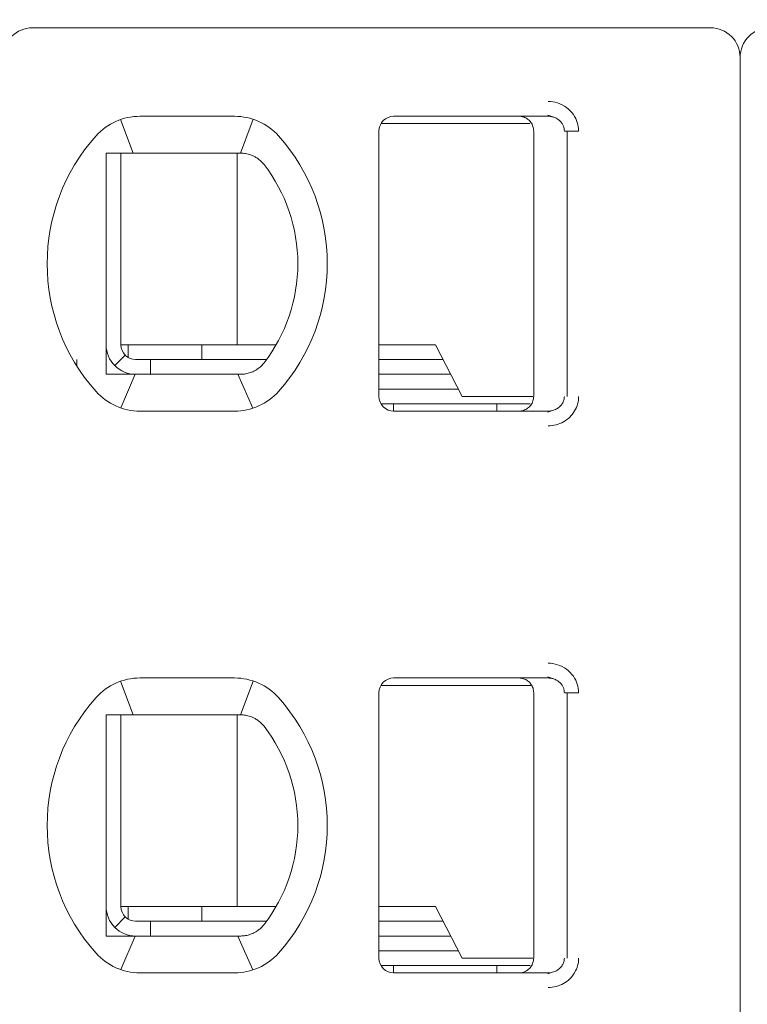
# Model space of a CAD drawing. Header units: millimetres. Extents: x -1114 to 1396, y -630 to 631.
# Tile 525 of 656: x 812.61 to 817.54, y -479.63 to -472.95. Entities that reach past the tile are written whole.
import ezdxf

# ---------------------------------------------------------------- set-up
doc = ezdxf.new("R2010")
doc.units = ezdxf.units.MM
doc.header["$MEASUREMENT"] = 0

msp = doc.modelspace()

# ---------------------------------------------------------------- linework, layer by layer
at = {"lineweight": 18}
for points, knots in [([(1038.9843, -629.7647), (1038.9843, -629.7647), (-1111.4882, -629.7647), (-1111.4882, -629.7647), (-1111.4882, -629.7647), (-1111.4882, -629.7647), (-1111.4882, 630.7883), (-1111.4882, 630.7883), (-1111.4882, 630.7883), (-1111.4882, 630.7883), (1038.9843, 630.7883), (1038.9843, 630.7883)], [0, 0, 0, 0, 0.333333, 0.333333, 0.333333, 0.333333, 0.666667, 0.666667, 0.666667, 0.666667, 1, 1, 1, 1]), ([(812.6928, -473.009), (812.6398, -473.009), (812.5889, -473.03), (812.5514, -473.0675), (812.5514, -473.0675), (812.5139, -473.105), (812.4928, -473.1559), (812.4928, -473.209)], [0, 0, 0, 0, 0.5, 0.5, 0.5, 0.5, 1, 1, 1, 1]), ([(817.4928, -473.209), (817.4928, -473.1559), (817.4717, -473.105), (817.4342, -473.0675), (817.4342, -473.0675), (817.3967, -473.03), (817.3459, -473.009), (817.2928, -473.009)], [0, 0, 0, 0, 0.5, 0.5, 0.5, 0.5, 1, 1, 1, 1]), ([(817.6928, -473.009), (817.6398, -473.009), (817.5889, -473.03), (817.5514, -473.0675), (817.5514, -473.0675), (817.5139, -473.105), (817.4928, -473.1559), (817.4928, -473.209)], [0, 0, 0, 0, 0.5, 0.5, 0.5, 0.5, 1, 1, 1, 1]), ([(816.1902, -473.509), (816.2123, -473.5088), (816.2334, -473.5121), (816.2545, -473.5188), (816.2545, -473.5188), (816.2756, -473.5256), (816.2967, -473.5359), (816.3152, -473.5495), (816.3152, -473.5495), (816.3338, -473.5631), (816.3499, -473.5801), (816.3621, -473.5973), (816.3621, -473.5973), (816.3743, -473.6145), (816.3826, -473.632), (816.3883, -473.6506), (816.3883, -473.6506), (816.394, -473.6691), (816.3972, -473.6886), (816.3973, -473.709)], [0, 0, 0, 0, 0.2, 0.2, 0.2, 0.2, 0.4, 0.4, 0.4, 0.4, 0.6, 0.6, 0.6, 0.6, 0.8, 0.8, 0.8, 0.8, 1, 1, 1, 1]), ([(815.1428, -473.609), (815.1163, -473.609), (815.0909, -473.6195), (815.0721, -473.6382), (815.0721, -473.6382), (815.0533, -473.657), (815.0428, -473.6824), (815.0428, -473.709)], [0, 0, 0, 0, 0.5, 0.5, 0.5, 0.5, 1, 1, 1, 1]), ([(815.1428, -473.609), (815.1163, -473.609), (815.0909, -473.6195), (815.0721, -473.6382), (815.0721, -473.6382), (815.0533, -473.657), (815.0428, -473.6824), (815.0428, -473.709)], [0, 0, 0, 0, 0.5, 0.5, 0.5, 0.5, 1, 1, 1, 1]), ([(816.0928, -473.709), (816.0928, -473.6985), (816.0912, -473.6881), (816.0879, -473.6781), (816.0879, -473.6781), (816.0847, -473.6682), (816.0799, -473.6587), (816.0738, -473.6503), (816.0738, -473.6503), (816.0677, -473.6418), (816.0602, -473.6343), (816.0518, -473.6282), (816.0518, -473.6282), (816.0433, -473.622), (816.0339, -473.6172), (816.0239, -473.6139), (816.0239, -473.6139), (816.0139, -473.6106), (816.0034, -473.609), (815.9928, -473.609)], [0, 0, 0, 0, 0.2, 0.2, 0.2, 0.2, 0.4, 0.4, 0.4, 0.4, 0.6, 0.6, 0.6, 0.6, 0.8, 0.8, 0.8, 0.8, 1, 1, 1, 1]), ([(816.1902, -473.609), (816.199, -473.609), (816.2077, -473.6099), (816.2162, -473.6118), (816.2162, -473.6118), (816.2246, -473.6136), (816.2327, -473.6163), (816.2405, -473.6199), (816.2405, -473.6199), (816.248, -473.6234), (816.2552, -473.6277), (816.2618, -473.6328), (816.2618, -473.6328), (816.268, -473.6375), (816.2736, -473.6429), (816.2785, -473.6488), (816.2785, -473.6488), (816.283, -473.6543), (816.287, -473.6602), (816.2902, -473.6664), (816.2902, -473.6664), (816.2935, -473.6727), (816.296, -473.6792), (816.2978, -473.686), (816.2978, -473.686), (816.2997, -473.6935), (816.3007, -473.7012), (816.3007, -473.709)], [0, 0, 0, 0, 0.142857, 0.142857, 0.142857, 0.142857, 0.285714, 0.285714, 0.285714, 0.285714, 0.428571, 0.428571, 0.428571, 0.428571, 0.571429, 0.571429, 0.571429, 0.571429, 0.714286, 0.714286, 0.714286, 0.714286, 0.857143, 0.857143, 0.857143, 0.857143, 1, 1, 1, 1]), ([(813.2543, -473.859), (813.2475, -473.859), (813.2407, -473.859), (813.2339, -473.859), (813.2339, -473.859), (813.2271, -473.859), (813.2203, -473.859), (813.2134, -473.859), (813.2134, -473.859), (813.2066, -473.859), (813.1997, -473.859), (813.1928, -473.859)], [0, 0, 0, 0, 0.333333, 0.333333, 0.333333, 0.333333, 0.666667, 0.666667, 0.666667, 0.666667, 1, 1, 1, 1]), ([(813.1928, -473.859), (813.1928, -473.9099), (813.1928, -473.9624), (813.1928, -474.0173), (813.1928, -474.0173), (813.1928, -474.0448), (813.1928, -474.0729), (813.1928, -474.1018), (813.1928, -474.1018), (813.1928, -474.1163), (813.1928, -474.131), (813.1928, -474.1459), (813.1928, -474.1459), (813.1928, -474.1608), (813.1928, -474.176), (813.1928, -474.1913), (813.1928, -474.1913), (813.1928, -474.2221), (813.1928, -474.2537), (813.1928, -474.2864), (813.1928, -474.2864), (813.1928, -474.3191), (813.1928, -474.3529), (813.1928, -474.3883), (813.1928, -474.3883), (813.1928, -474.4059), (813.1928, -474.4239), (813.1928, -474.442), (813.1928, -474.442), (813.1928, -474.4601), (813.1928, -474.4784), (813.1928, -474.4969), (813.1928, -474.4969), (813.1928, -474.5154), (813.1928, -474.5341), (813.1928, -474.553), (813.1928, -474.553), (813.1928, -474.572), (813.1928, -474.5913), (813.1928, -474.6103), (813.1928, -474.6103), (813.1928, -474.6483), (813.1928, -474.6859), (813.1928, -474.7229), (813.1928, -474.7229), (813.1928, -474.7322), (813.1928, -474.7415), (813.1928, -474.7507), (813.1928, -474.7507), (813.1928, -474.7599), (813.1928, -474.7691), (813.1928, -474.7782), (813.1928, -474.7782), (813.1928, -474.7964), (813.1928, -474.8142), (813.1928, -474.8317), (813.1928, -474.8317), (813.1928, -474.8667), (813.1928, -474.9003), (813.1928, -474.9329), (813.1928, -474.9329), (813.1928, -474.9493), (813.1928, -474.9654), (813.1928, -474.9812), (813.1928, -474.9812), (813.1928, -474.9971), (813.1928, -475.0127), (813.1928, -475.0281), (813.1928, -475.0281), (813.1928, -475.0587), (813.1928, -475.0883), (813.1928, -475.1171), (813.1928, -475.1171), (813.1928, -475.1458), (813.1928, -475.1738), (813.1928, -475.2011), (813.1928, -475.2011), (813.1928, -475.2559), (813.1928, -475.3082), (813.1928, -475.359)], [0, 0, 0, 0, 0.05, 0.05, 0.05, 0.05, 0.1, 0.1, 0.1, 0.1, 0.15, 0.15, 0.15, 0.15, 0.2, 0.2, 0.2, 0.2, 0.25, 0.25, 0.25, 0.25, 0.3, 0.3, 0.3, 0.3, 0.35, 0.35, 0.35, 0.35, 0.4, 0.4, 0.4, 0.4, 0.45, 0.45, 0.45, 0.45, 0.5, 0.5, 0.5, 0.5, 0.55, 0.55, 0.55, 0.55, 0.6, 0.6, 0.6, 0.6, 0.65, 0.65, 0.65, 0.65, 0.7, 0.7, 0.7, 0.7, 0.75, 0.75, 0.75, 0.75, 0.8, 0.8, 0.8, 0.8, 0.85, 0.85, 0.85, 0.85, 0.9, 0.9, 0.9, 0.9, 0.95, 0.95, 0.95, 0.95, 1, 1, 1, 1]), ([(813.422, -473.859), (813.4168, -473.859), (813.4116, -473.859), (813.4064, -473.859), (813.4064, -473.859), (813.4011, -473.859), (813.3958, -473.859), (813.3904, -473.859), (813.3904, -473.859), (813.385, -473.859), (813.3795, -473.859), (813.3738, -473.859), (813.3738, -473.859), (813.3682, -473.859), (813.3624, -473.859), (813.3564, -473.859), (813.3564, -473.859), (813.3504, -473.859), (813.3443, -473.859), (813.338, -473.859), (813.338, -473.859), (813.3317, -473.859), (813.3253, -473.859), (813.3187, -473.859), (813.3187, -473.859), (813.3121, -473.859), (813.3054, -473.859), (813.2984, -473.859), (813.2984, -473.859), (813.2915, -473.859), (813.2844, -473.859), (813.277, -473.859), (813.277, -473.859), (813.2696, -473.859), (813.2621, -473.859), (813.2543, -473.859)], [0, 0, 0, 0, 0.111111, 0.111111, 0.111111, 0.111111, 0.222222, 0.222222, 0.222222, 0.222222, 0.333333, 0.333333, 0.333333, 0.333333, 0.444444, 0.444444, 0.444444, 0.444444, 0.555556, 0.555556, 0.555556, 0.555556, 0.666667, 0.666667, 0.666667, 0.666667, 0.777778, 0.777778, 0.777778, 0.777778, 0.888889, 0.888889, 0.888889, 0.888889, 1, 1, 1, 1]), ([(814.0636, -473.859), (814.0681, -473.859), (814.0726, -473.859), (814.0772, -473.859), (814.0772, -473.859), (814.0818, -473.859), (814.0865, -473.859), (814.0911, -473.859), (814.0911, -473.859), (814.0958, -473.859), (814.1005, -473.859), (814.1052, -473.859)], [0, 0, 0, 0, 0.333333, 0.333333, 0.333333, 0.333333, 0.666667, 0.666667, 0.666667, 0.666667, 1, 1, 1, 1]), ([(814.1052, -473.859), (814.1165, -473.859), (814.1277, -473.8599), (814.1388, -473.8618), (814.1388, -473.8618), (814.1499, -473.8637), (814.1608, -473.8665), (814.1716, -473.8703), (814.1716, -473.8703), (814.1823, -473.8741), (814.1928, -473.8788), (814.2029, -473.8844)], [0, 0, 0, 0, 0.333333, 0.333333, 0.333333, 0.333333, 0.666667, 0.666667, 0.666667, 0.666667, 1, 1, 1, 1]), ([(814.2029, -473.8844), (814.2111, -473.889), (814.2189, -473.8942), (814.2262, -473.8997), (814.2262, -473.8997), (814.2335, -473.9053), (814.2404, -473.9113), (814.2466, -473.9175), (814.2466, -473.9175), (814.2528, -473.9237), (814.2584, -473.9302), (814.2635, -473.9367)], [0, 0, 0, 0, 0.333333, 0.333333, 0.333333, 0.333333, 0.666667, 0.666667, 0.666667, 0.666667, 1, 1, 1, 1]), ([(813.1928, -475.159), (813.1928, -475.212), (813.2139, -475.2629), (813.2514, -475.3004), (813.2514, -475.3004), (813.2889, -475.3379), (813.3398, -475.359), (813.3928, -475.359)], [0, 0, 0, 0, 0.5, 0.5, 0.5, 0.5, 1, 1, 1, 1]), ([(813.2928, -475.159), (813.2928, -475.1855), (813.3033, -475.2109), (813.3221, -475.2297), (813.3221, -475.2297), (813.3409, -475.2484), (813.3663, -475.259), (813.3928, -475.259)], [0, 0, 0, 0, 0.5, 0.5, 0.5, 0.5, 1, 1, 1, 1]), ([(814.2635, -475.2812), (814.2582, -475.2881), (814.2524, -475.2947), (814.2461, -475.3009), (814.2461, -475.3009), (814.2398, -475.3072), (814.233, -475.3131), (814.2258, -475.3185), (814.2258, -475.3185), (814.2186, -475.324), (814.2109, -475.329), (814.2029, -475.3335)], [0, 0, 0, 0, 0.333333, 0.333333, 0.333333, 0.333333, 0.666667, 0.666667, 0.666667, 0.666667, 1, 1, 1, 1]), ([(813.1928, -475.359), (813.1997, -475.359), (813.2066, -475.359), (813.2134, -475.359), (813.2134, -475.359), (813.2203, -475.359), (813.2271, -475.359), (813.2339, -475.359), (813.2339, -475.359), (813.2407, -475.359), (813.2475, -475.359), (813.2543, -475.359)], [0, 0, 0, 0, 0.333333, 0.333333, 0.333333, 0.333333, 0.666667, 0.666667, 0.666667, 0.666667, 1, 1, 1, 1]), ([(813.2543, -475.359), (813.2621, -475.359), (813.2697, -475.359), (813.277, -475.359), (813.277, -475.359), (813.2844, -475.359), (813.2915, -475.359), (813.2984, -475.359), (813.2984, -475.359), (813.3054, -475.359), (813.3121, -475.359), (813.3187, -475.359), (813.3187, -475.359), (813.3253, -475.359), (813.3317, -475.359), (813.338, -475.359), (813.338, -475.359), (813.3443, -475.359), (813.3504, -475.359), (813.3564, -475.359), (813.3564, -475.359), (813.3624, -475.359), (813.3682, -475.359), (813.3738, -475.359), (813.3738, -475.359), (813.3795, -475.359), (813.385, -475.359), (813.3904, -475.359), (813.3904, -475.359), (813.3958, -475.359), (813.4011, -475.359), (813.4064, -475.359), (813.4064, -475.359), (813.4116, -475.359), (813.4168, -475.359), (813.422, -475.359)], [0, 0, 0, 0, 0.111111, 0.111111, 0.111111, 0.111111, 0.222222, 0.222222, 0.222222, 0.222222, 0.333333, 0.333333, 0.333333, 0.333333, 0.444444, 0.444444, 0.444444, 0.444444, 0.555556, 0.555556, 0.555556, 0.555556, 0.666667, 0.666667, 0.666667, 0.666667, 0.777778, 0.777778, 0.777778, 0.777778, 0.888889, 0.888889, 0.888889, 0.888889, 1, 1, 1, 1]), ([(814.1052, -475.359), (814.1005, -475.359), (814.0958, -475.359), (814.0911, -475.359), (814.0911, -475.359), (814.0864, -475.359), (814.0818, -475.359), (814.0772, -475.359), (814.0772, -475.359), (814.0726, -475.359), (814.0681, -475.359), (814.0636, -475.359)], [0, 0, 0, 0, 0.333333, 0.333333, 0.333333, 0.333333, 0.666667, 0.666667, 0.666667, 0.666667, 1, 1, 1, 1]), ([(814.2029, -475.3335), (814.1928, -475.3392), (814.1823, -475.3439), (814.1715, -475.3476), (814.1715, -475.3476), (814.1608, -475.3514), (814.1498, -475.3542), (814.1387, -475.3561), (814.1387, -475.3561), (814.1276, -475.358), (814.1164, -475.359), (814.1052, -475.359)], [0, 0, 0, 0, 0.333333, 0.333333, 0.333333, 0.333333, 0.666667, 0.666667, 0.666667, 0.666667, 1, 1, 1, 1]), ([(815.0428, -475.509), (815.0428, -475.5355), (815.0533, -475.5609), (815.0721, -475.5797), (815.0721, -475.5797), (815.0909, -475.5984), (815.1163, -475.609), (815.1428, -475.609)], [0, 0, 0, 0, 0.5, 0.5, 0.5, 0.5, 1, 1, 1, 1]), ([(815.0428, -475.509), (815.0428, -475.5355), (815.0533, -475.5609), (815.0721, -475.5797), (815.0721, -475.5797), (815.0909, -475.5984), (815.1163, -475.609), (815.1428, -475.609)], [0, 0, 0, 0, 0.5, 0.5, 0.5, 0.5, 1, 1, 1, 1]), ([(816.0928, -475.509), (816.0928, -475.5194), (816.0912, -475.5298), (816.0879, -475.5398), (816.0879, -475.5398), (816.0847, -475.5497), (816.0799, -475.5592), (816.0738, -475.5676), (816.0738, -475.5676), (816.0677, -475.5761), (816.0602, -475.5836), (816.0518, -475.5897), (816.0518, -475.5897), (816.0433, -475.5959), (816.0339, -475.6007), (816.0239, -475.604), (816.0239, -475.604), (816.0139, -475.6073), (816.0034, -475.609), (815.9928, -475.609)], [0, 0, 0, 0, 0.2, 0.2, 0.2, 0.2, 0.4, 0.4, 0.4, 0.4, 0.6, 0.6, 0.6, 0.6, 0.8, 0.8, 0.8, 0.8, 1, 1, 1, 1]), ([(816.3007, -475.509), (816.3007, -475.5174), (816.2995, -475.526), (816.2971, -475.5342), (816.2971, -475.5342), (816.2948, -475.5423), (816.2913, -475.5502), (816.2868, -475.5575), (816.2868, -475.5575), (816.2823, -475.5649), (816.2766, -475.5718), (816.2702, -475.578), (816.2702, -475.578), (816.2636, -475.5842), (816.2561, -475.5897), (816.2481, -475.5942), (816.2481, -475.5942), (816.2395, -475.5989), (816.2303, -475.6026), (816.2207, -475.6051), (816.2207, -475.6051), (816.2108, -475.6077), (816.2005, -475.609), (816.1902, -475.609)], [0, 0, 0, 0, 0.166667, 0.166667, 0.166667, 0.166667, 0.333333, 0.333333, 0.333333, 0.333333, 0.5, 0.5, 0.5, 0.5, 0.666667, 0.666667, 0.666667, 0.666667, 0.833333, 0.833333, 0.833333, 0.833333, 1, 1, 1, 1]), ([(816.3973, -475.509), (816.3973, -475.5263), (816.3951, -475.5431), (816.3905, -475.5597), (816.3905, -475.5597), (816.386, -475.5762), (816.3791, -475.5926), (816.3703, -475.6077), (816.3703, -475.6077), (816.3615, -475.6228), (816.3507, -475.6367), (816.3379, -475.6492), (816.3379, -475.6492), (816.3251, -475.6617), (816.3102, -475.6729), (816.2945, -475.6818), (816.2945, -475.6818), (816.2788, -475.6907), (816.2623, -475.6973), (816.2449, -475.7019), (816.2449, -475.7019), (816.2275, -475.7064), (816.2093, -475.7088), (816.1902, -475.709)], [0, 0, 0, 0, 0.166667, 0.166667, 0.166667, 0.166667, 0.333333, 0.333333, 0.333333, 0.333333, 0.5, 0.5, 0.5, 0.5, 0.666667, 0.666667, 0.666667, 0.666667, 0.833333, 0.833333, 0.833333, 0.833333, 1, 1, 1, 1]), ([(816.1902, -477.319), (816.2123, -477.3188), (816.2334, -477.3221), (816.2545, -477.3288), (816.2545, -477.3288), (816.2756, -477.3356), (816.2967, -477.3459), (816.3152, -477.3595), (816.3152, -477.3595), (816.3338, -477.3731), (816.3499, -477.3901), (816.3621, -477.4073), (816.3621, -477.4073), (816.3743, -477.4245), (816.3826, -477.442), (816.3883, -477.4606), (816.3883, -477.4606), (816.394, -477.4791), (816.3972, -477.4986), (816.3973, -477.519)], [0, 0, 0, 0, 0.2, 0.2, 0.2, 0.2, 0.4, 0.4, 0.4, 0.4, 0.6, 0.6, 0.6, 0.6, 0.8, 0.8, 0.8, 0.8, 1, 1, 1, 1]), ([(815.1428, -477.419), (815.1163, -477.419), (815.0909, -477.4295), (815.0721, -477.4482), (815.0721, -477.4482), (815.0533, -477.467), (815.0428, -477.4924), (815.0428, -477.519)], [0, 0, 0, 0, 0.5, 0.5, 0.5, 0.5, 1, 1, 1, 1]), ([(815.1428, -477.419), (815.1163, -477.419), (815.0909, -477.4295), (815.0721, -477.4482), (815.0721, -477.4482), (815.0533, -477.467), (815.0428, -477.4924), (815.0428, -477.519)], [0, 0, 0, 0, 0.5, 0.5, 0.5, 0.5, 1, 1, 1, 1]), ([(815.9928, -477.419), (816.0033, -477.419), (816.0138, -477.4206), (816.0238, -477.4239), (816.0238, -477.4239), (816.0338, -477.4271), (816.0432, -477.432), (816.0517, -477.4381), (816.0517, -477.4381), (816.0602, -477.4443), (816.0676, -477.4518), (816.0738, -477.4602), (816.0738, -477.4602), (816.0799, -477.4687), (816.0847, -477.4782), (816.088, -477.4882), (816.088, -477.4882), (816.0912, -477.4981), (816.0928, -477.5086), (816.0928, -477.519)], [0, 0, 0, 0, 0.2, 0.2, 0.2, 0.2, 0.4, 0.4, 0.4, 0.4, 0.6, 0.6, 0.6, 0.6, 0.8, 0.8, 0.8, 0.8, 1, 1, 1, 1]), ([(816.1902, -477.419), (816.199, -477.419), (816.2077, -477.4199), (816.2162, -477.4218), (816.2162, -477.4218), (816.2246, -477.4236), (816.2327, -477.4263), (816.2405, -477.4299), (816.2405, -477.4299), (816.248, -477.4334), (816.2552, -477.4377), (816.2618, -477.4428), (816.2618, -477.4428), (816.268, -477.4475), (816.2736, -477.4529), (816.2785, -477.4588), (816.2785, -477.4588), (816.283, -477.4643), (816.287, -477.4702), (816.2902, -477.4764), (816.2902, -477.4764), (816.2935, -477.4827), (816.296, -477.4892), (816.2978, -477.496), (816.2978, -477.496), (816.2997, -477.5035), (816.3007, -477.5112), (816.3007, -477.519)], [0, 0, 0, 0, 0.142857, 0.142857, 0.142857, 0.142857, 0.285714, 0.285714, 0.285714, 0.285714, 0.428571, 0.428571, 0.428571, 0.428571, 0.571429, 0.571429, 0.571429, 0.571429, 0.714286, 0.714286, 0.714286, 0.714286, 0.857143, 0.857143, 0.857143, 0.857143, 1, 1, 1, 1]), ([(813.1928, -477.669), (813.1996, -477.669), (813.2064, -477.669), (813.2132, -477.669), (813.2132, -477.669), (813.22, -477.669), (813.2268, -477.669), (813.2337, -477.669), (813.2337, -477.669), (813.2405, -477.669), (813.2474, -477.669), (813.2543, -477.669)], [0, 0, 0, 0, 0.333333, 0.333333, 0.333333, 0.333333, 0.666667, 0.666667, 0.666667, 0.666667, 1, 1, 1, 1]), ([(813.1928, -477.669), (813.1928, -477.7199), (813.1928, -477.7724), (813.1928, -477.8273), (813.1928, -477.8273), (813.1928, -477.8548), (813.1928, -477.8829), (813.1928, -477.9118), (813.1928, -477.9118), (813.1928, -477.9263), (813.1928, -477.941), (813.1928, -477.9559), (813.1928, -477.9559), (813.1928, -477.9708), (813.1928, -477.986), (813.1928, -478.0013), (813.1928, -478.0013), (813.1928, -478.0321), (813.1928, -478.0637), (813.1928, -478.0964), (813.1928, -478.0964), (813.1928, -478.1291), (813.1928, -478.1629), (813.1928, -478.1983), (813.1928, -478.1983), (813.1928, -478.2159), (813.1928, -478.2339), (813.1928, -478.252), (813.1928, -478.252), (813.1928, -478.2701), (813.1928, -478.2884), (813.1928, -478.3069), (813.1928, -478.3069), (813.1928, -478.3254), (813.1928, -478.3441), (813.1928, -478.363), (813.1928, -478.363), (813.1928, -478.382), (813.1928, -478.4013), (813.1928, -478.4203), (813.1928, -478.4203), (813.1928, -478.4583), (813.1928, -478.4959), (813.1928, -478.5329), (813.1928, -478.5329), (813.1928, -478.5422), (813.1928, -478.5515), (813.1928, -478.5607), (813.1928, -478.5607), (813.1928, -478.5699), (813.1928, -478.5791), (813.1928, -478.5882), (813.1928, -478.5882), (813.1928, -478.6064), (813.1928, -478.6242), (813.1928, -478.6417), (813.1928, -478.6417), (813.1928, -478.6767), (813.1928, -478.7103), (813.1928, -478.7429), (813.1928, -478.7429), (813.1928, -478.7593), (813.1928, -478.7754), (813.1928, -478.7912), (813.1928, -478.7912), (813.1928, -478.8071), (813.1928, -478.8227), (813.1928, -478.8381), (813.1928, -478.8381), (813.1928, -478.8687), (813.1928, -478.8983), (813.1928, -478.9271), (813.1928, -478.9271), (813.1928, -478.9558), (813.1928, -478.9838), (813.1928, -479.0111), (813.1928, -479.0111), (813.1928, -479.0659), (813.1928, -479.1182), (813.1928, -479.169)], [0, 0, 0, 0, 0.05, 0.05, 0.05, 0.05, 0.1, 0.1, 0.1, 0.1, 0.15, 0.15, 0.15, 0.15, 0.2, 0.2, 0.2, 0.2, 0.25, 0.25, 0.25, 0.25, 0.3, 0.3, 0.3, 0.3, 0.35, 0.35, 0.35, 0.35, 0.4, 0.4, 0.4, 0.4, 0.45, 0.45, 0.45, 0.45, 0.5, 0.5, 0.5, 0.5, 0.55, 0.55, 0.55, 0.55, 0.6, 0.6, 0.6, 0.6, 0.65, 0.65, 0.65, 0.65, 0.7, 0.7, 0.7, 0.7, 0.75, 0.75, 0.75, 0.75, 0.8, 0.8, 0.8, 0.8, 0.85, 0.85, 0.85, 0.85, 0.9, 0.9, 0.9, 0.9, 0.95, 0.95, 0.95, 0.95, 1, 1, 1, 1]), ([(813.422, -477.669), (813.4168, -477.669), (813.4116, -477.669), (813.4064, -477.669), (813.4064, -477.669), (813.4011, -477.669), (813.3958, -477.669), (813.3904, -477.669), (813.3904, -477.669), (813.385, -477.669), (813.3795, -477.669), (813.3738, -477.669), (813.3738, -477.669), (813.3682, -477.669), (813.3624, -477.669), (813.3564, -477.669), (813.3564, -477.669), (813.3504, -477.669), (813.3443, -477.669), (813.338, -477.669), (813.338, -477.669), (813.3317, -477.669), (813.3253, -477.669), (813.3187, -477.669), (813.3187, -477.669), (813.3121, -477.669), (813.3054, -477.669), (813.2984, -477.669), (813.2984, -477.669), (813.2915, -477.669), (813.2844, -477.669), (813.277, -477.669), (813.277, -477.669), (813.2696, -477.669), (813.2621, -477.669), (813.2543, -477.669)], [0, 0, 0, 0, 0.111111, 0.111111, 0.111111, 0.111111, 0.222222, 0.222222, 0.222222, 0.222222, 0.333333, 0.333333, 0.333333, 0.333333, 0.444444, 0.444444, 0.444444, 0.444444, 0.555556, 0.555556, 0.555556, 0.555556, 0.666667, 0.666667, 0.666667, 0.666667, 0.777778, 0.777778, 0.777778, 0.777778, 0.888889, 0.888889, 0.888889, 0.888889, 1, 1, 1, 1]), ([(814.1052, -477.669), (814.1005, -477.669), (814.0958, -477.669), (814.0912, -477.669), (814.0912, -477.669), (814.0865, -477.669), (814.0818, -477.669), (814.0772, -477.669), (814.0772, -477.669), (814.0727, -477.669), (814.0681, -477.669), (814.0636, -477.669)], [0, 0, 0, 0, 0.333333, 0.333333, 0.333333, 0.333333, 0.666667, 0.666667, 0.666667, 0.666667, 1, 1, 1, 1]), ([(814.2029, -477.6944), (814.1926, -477.6887), (814.1819, -477.6839), (814.1711, -477.6801), (814.1711, -477.6801), (814.1603, -477.6763), (814.1493, -477.6736), (814.1383, -477.6717), (814.1383, -477.6717), (814.1272, -477.6699), (814.1162, -477.669), (814.1052, -477.669)], [0, 0, 0, 0, 0.333333, 0.333333, 0.333333, 0.333333, 0.666667, 0.666667, 0.666667, 0.666667, 1, 1, 1, 1]), ([(814.2635, -477.7467), (814.2582, -477.7399), (814.2525, -477.7333), (814.2462, -477.7271), (814.2462, -477.7271), (814.2399, -477.7208), (814.233, -477.7149), (814.2258, -477.7094), (814.2258, -477.7094), (814.2186, -477.7039), (814.2109, -477.6989), (814.2029, -477.6944)], [0, 0, 0, 0, 0.333333, 0.333333, 0.333333, 0.333333, 0.666667, 0.666667, 0.666667, 0.666667, 1, 1, 1, 1]), ([(813.1928, -478.969), (813.1928, -479.022), (813.2139, -479.0729), (813.2514, -479.1104), (813.2514, -479.1104), (813.2889, -479.1479), (813.3398, -479.169), (813.3928, -479.169)], [0, 0, 0, 0, 0.5, 0.5, 0.5, 0.5, 1, 1, 1, 1]), ([(813.2928, -478.969), (813.2928, -478.9955), (813.3033, -479.0209), (813.3221, -479.0397), (813.3221, -479.0397), (813.3409, -479.0584), (813.3663, -479.069), (813.3928, -479.069)], [0, 0, 0, 0, 0.5, 0.5, 0.5, 0.5, 1, 1, 1, 1]), ([(814.2029, -479.1435), (814.2112, -479.1388), (814.219, -479.1337), (814.2263, -479.1281), (814.2263, -479.1281), (814.2336, -479.1226), (814.2404, -479.1166), (814.2466, -479.1104), (814.2466, -479.1104), (814.2528, -479.1042), (814.2584, -479.0978), (814.2635, -479.0912)], [0, 0, 0, 0, 0.333333, 0.333333, 0.333333, 0.333333, 0.666667, 0.666667, 0.666667, 0.666667, 1, 1, 1, 1]), ([(813.1928, -479.169), (813.1997, -479.169), (813.2066, -479.169), (813.2134, -479.169), (813.2134, -479.169), (813.2203, -479.169), (813.2271, -479.169), (813.2339, -479.169), (813.2339, -479.169), (813.2407, -479.169), (813.2475, -479.169), (813.2543, -479.169)], [0, 0, 0, 0, 0.333333, 0.333333, 0.333333, 0.333333, 0.666667, 0.666667, 0.666667, 0.666667, 1, 1, 1, 1]), ([(813.2543, -479.169), (813.2621, -479.169), (813.2697, -479.169), (813.277, -479.169), (813.277, -479.169), (813.2844, -479.169), (813.2915, -479.169), (813.2984, -479.169), (813.2984, -479.169), (813.3054, -479.169), (813.3121, -479.169), (813.3187, -479.169), (813.3187, -479.169), (813.3253, -479.169), (813.3317, -479.169), (813.338, -479.169), (813.338, -479.169), (813.3443, -479.169), (813.3504, -479.169), (813.3564, -479.169), (813.3564, -479.169), (813.3624, -479.169), (813.3682, -479.169), (813.3738, -479.169), (813.3738, -479.169), (813.3795, -479.169), (813.385, -479.169), (813.3904, -479.169), (813.3904, -479.169), (813.3958, -479.169), (813.4011, -479.169), (813.4064, -479.169), (813.4064, -479.169), (813.4116, -479.169), (813.4168, -479.169), (813.422, -479.169)], [0, 0, 0, 0, 0.111111, 0.111111, 0.111111, 0.111111, 0.222222, 0.222222, 0.222222, 0.222222, 0.333333, 0.333333, 0.333333, 0.333333, 0.444444, 0.444444, 0.444444, 0.444444, 0.555556, 0.555556, 0.555556, 0.555556, 0.666667, 0.666667, 0.666667, 0.666667, 0.777778, 0.777778, 0.777778, 0.777778, 0.888889, 0.888889, 0.888889, 0.888889, 1, 1, 1, 1]), ([(814.0636, -479.169), (814.0681, -479.169), (814.0727, -479.169), (814.0773, -479.169), (814.0773, -479.169), (814.0819, -479.169), (814.0865, -479.169), (814.0912, -479.169), (814.0912, -479.169), (814.0959, -479.169), (814.1005, -479.169), (814.1052, -479.169)], [0, 0, 0, 0, 0.333333, 0.333333, 0.333333, 0.333333, 0.666667, 0.666667, 0.666667, 0.666667, 1, 1, 1, 1]), ([(814.2029, -479.1435), (814.1928, -479.1492), (814.1823, -479.1539), (814.1715, -479.1576), (814.1715, -479.1576), (814.1608, -479.1614), (814.1498, -479.1642), (814.1387, -479.1661), (814.1387, -479.1661), (814.1276, -479.168), (814.1164, -479.169), (814.1052, -479.169)], [0, 0, 0, 0, 0.333333, 0.333333, 0.333333, 0.333333, 0.666667, 0.666667, 0.666667, 0.666667, 1, 1, 1, 1]), ([(815.0428, -479.319), (815.0428, -479.3455), (815.0533, -479.3709), (815.0721, -479.3897), (815.0721, -479.3897), (815.0909, -479.4084), (815.1163, -479.419), (815.1428, -479.419)], [0, 0, 0, 0, 0.5, 0.5, 0.5, 0.5, 1, 1, 1, 1]), ([(815.0428, -479.319), (815.0428, -479.3455), (815.0533, -479.3709), (815.0721, -479.3897), (815.0721, -479.3897), (815.0909, -479.4084), (815.1163, -479.419), (815.1428, -479.419)], [0, 0, 0, 0, 0.5, 0.5, 0.5, 0.5, 1, 1, 1, 1]), ([(816.0928, -479.319), (816.0928, -479.3294), (816.0912, -479.3398), (816.0879, -479.3498), (816.0879, -479.3498), (816.0847, -479.3597), (816.0799, -479.3692), (816.0738, -479.3776), (816.0738, -479.3776), (816.0677, -479.3861), (816.0602, -479.3936), (816.0518, -479.3997), (816.0518, -479.3997), (816.0433, -479.4059), (816.0339, -479.4107), (816.0239, -479.414), (816.0239, -479.414), (816.0139, -479.4173), (816.0034, -479.419), (815.9928, -479.419)], [0, 0, 0, 0, 0.2, 0.2, 0.2, 0.2, 0.4, 0.4, 0.4, 0.4, 0.6, 0.6, 0.6, 0.6, 0.8, 0.8, 0.8, 0.8, 1, 1, 1, 1]), ([(816.3007, -479.319), (816.3007, -479.3274), (816.2995, -479.336), (816.2971, -479.3442), (816.2971, -479.3442), (816.2948, -479.3523), (816.2913, -479.3602), (816.2868, -479.3675), (816.2868, -479.3675), (816.2823, -479.3749), (816.2766, -479.3818), (816.2702, -479.388), (816.2702, -479.388), (816.2636, -479.3942), (816.2561, -479.3997), (816.2481, -479.4042), (816.2481, -479.4042), (816.2395, -479.4089), (816.2303, -479.4126), (816.2207, -479.4151), (816.2207, -479.4151), (816.2108, -479.4177), (816.2005, -479.419), (816.1902, -479.419)], [0, 0, 0, 0, 0.166667, 0.166667, 0.166667, 0.166667, 0.333333, 0.333333, 0.333333, 0.333333, 0.5, 0.5, 0.5, 0.5, 0.666667, 0.666667, 0.666667, 0.666667, 0.833333, 0.833333, 0.833333, 0.833333, 1, 1, 1, 1]), ([(816.3973, -479.319), (816.3973, -479.3363), (816.3951, -479.3531), (816.3905, -479.3697), (816.3905, -479.3697), (816.386, -479.3862), (816.3791, -479.4026), (816.3703, -479.4177), (816.3703, -479.4177), (816.3615, -479.4328), (816.3507, -479.4467), (816.3379, -479.4592), (816.3379, -479.4592), (816.3251, -479.4717), (816.3102, -479.4829), (816.2945, -479.4918), (816.2945, -479.4918), (816.2788, -479.5007), (816.2623, -479.5073), (816.2449, -479.5119), (816.2449, -479.5119), (816.2275, -479.5164), (816.2093, -479.5188), (816.1902, -479.519)], [0, 0, 0, 0, 0.166667, 0.166667, 0.166667, 0.166667, 0.333333, 0.333333, 0.333333, 0.333333, 0.5, 0.5, 0.5, 0.5, 0.666667, 0.666667, 0.666667, 0.666667, 0.833333, 0.833333, 0.833333, 0.833333, 1, 1, 1, 1])]:
    msp.add_open_spline(points, degree=3, knots=knots, dxfattribs=at)
for points in [[(817.2928, -473.009), (817.2928, -473.009), (812.6928, -473.009), (812.6928, -473.009)], [(817.4928, -473.209), (817.4928, -473.209), (817.4928, -483.629), (817.4928, -483.629)], [(817.4928, -473.209), (817.4928, -473.209), (817.4928, -483.629), (817.4928, -483.629)], [(813.422, -473.609), (813.3082, -473.609), (813.1997, -473.6575), (813.1239, -473.7423)], [(813.422, -473.609), (813.3082, -473.609), (813.1997, -473.6575), (813.1239, -473.7423)], [(813.422, -473.609), (813.422, -473.609), (814.0636, -473.609), (814.0636, -473.609)], [(813.422, -473.609), (813.422, -473.609), (814.0636, -473.609), (814.0636, -473.609)], [(814.3618, -473.7423), (814.2859, -473.6575), (814.1775, -473.609), (814.0636, -473.609)], [(814.3618, -473.7423), (814.2859, -473.6575), (814.1775, -473.609), (814.0636, -473.609)], [(815.1428, -473.609), (815.1428, -473.609), (816.1902, -473.609), (816.1902, -473.609)], [(816.1902, -473.609), (816.1902, -473.609), (815.1428, -473.609), (815.1428, -473.609)], [(816.1902, -473.609), (816.1902, -473.609), (816.0915, -473.609), (816.0915, -473.609)], [(816.1892, -473.602), (816.1892, -473.602), (816.2328, -473.6168), (816.2328, -473.6168)], [(813.2912, -473.6309), (813.2912, -473.6309), (813.3757, -473.859), (813.3757, -473.859)], [(814.1045, -473.859), (814.1045, -473.859), (814.19, -473.6295), (814.19, -473.6295)], [(815.7237, -473.659), (815.7237, -473.659), (815.0562, -473.659), (815.0562, -473.659)], [(816.0676, -473.659), (816.0676, -473.659), (815.7237, -473.659), (815.7237, -473.659)], [(813.1239, -473.7423), (812.6825, -474.2358), (812.6825, -474.9821), (813.1239, -475.4756)], [(813.1239, -473.7423), (812.6825, -474.2358), (812.6825, -474.9821), (813.1239, -475.4756)], [(814.3618, -475.4756), (814.8032, -474.9821), (814.8032, -474.2358), (814.3618, -473.7423)], [(814.3618, -475.4756), (814.8032, -474.9821), (814.8032, -474.2358), (814.3618, -473.7423)], [(815.0428, -475.509), (815.0428, -475.509), (815.0428, -473.709), (815.0428, -473.709)], [(815.0428, -475.509), (815.0428, -475.509), (815.0428, -473.709), (815.0428, -473.709)], [(816.0928, -475.509), (816.0928, -475.509), (816.0928, -473.709), (816.0928, -473.709)], [(816.3007, -473.709), (816.3007, -473.709), (816.3973, -473.709), (816.3973, -473.709)], [(816.3206, -475.509), (816.3206, -475.509), (816.3206, -473.709), (816.3206, -473.709)], [(813.2928, -473.859), (813.2928, -473.859), (813.2928, -475.159), (813.2928, -475.159)], [(814.0636, -473.859), (814.0636, -473.859), (813.422, -473.859), (813.422, -473.859)], [(814.0819, -473.859), (814.0819, -473.859), (814.0819, -475.159), (814.0819, -475.159)], [(814.4928, -474.609), (814.4928, -474.3657), (814.4122, -474.1293), (814.2635, -473.9367)], [(814.2635, -475.2812), (814.4122, -475.0886), (814.4928, -474.8522), (814.4928, -474.609)], [(813.2928, -475.159), (813.2928, -475.159), (814.0523, -475.159), (814.0523, -475.159)], [(813.3428, -475.2455), (813.3428, -475.2455), (813.3428, -475.1589), (813.3428, -475.1589)], [(813.8428, -475.259), (813.8428, -475.259), (813.8428, -475.159), (813.8428, -475.159)], [(814.0523, -475.159), (814.0523, -475.159), (814.1031, -475.159), (814.1031, -475.159)], [(814.3455, -475.159), (814.3455, -475.159), (814.1031, -475.159), (814.1031, -475.159)], [(815.4271, -475.159), (815.4271, -475.159), (815.0428, -475.159), (815.0428, -475.159)], [(815.6077, -475.509), (815.6077, -475.509), (815.4271, -475.159), (815.4271, -475.159)], [(812.9928, -475.3018), (812.9928, -475.3018), (812.9928, -475.259), (812.9928, -475.259)], [(813.3221, -475.2297), (813.3221, -475.2297), (813.2514, -475.3004), (813.2514, -475.3004)], [(813.4928, -475.259), (813.4928, -475.259), (813.3928, -475.259), (813.3928, -475.259)], [(813.4928, -475.259), (813.4928, -475.259), (814.2802, -475.259), (814.2802, -475.259)], [(813.4928, -475.259), (813.4928, -475.259), (813.4928, -475.359), (813.4928, -475.359)], [(815.0428, -475.259), (815.0428, -475.259), (815.4787, -475.259), (815.4787, -475.259)], [(813.2922, -475.5873), (813.2922, -475.5873), (813.3896, -475.359), (813.3896, -475.359)], [(813.422, -475.359), (813.422, -475.359), (814.0636, -475.359), (814.0636, -475.359)], [(814.1879, -475.5892), (814.1879, -475.5892), (814.0867, -475.359), (814.0867, -475.359)], [(815.5303, -475.359), (815.5303, -475.359), (815.0428, -475.359), (815.0428, -475.359)], [(813.1239, -475.4756), (813.1997, -475.5605), (813.3082, -475.609), (813.422, -475.609)], [(813.1239, -475.4756), (813.1997, -475.5605), (813.3082, -475.609), (813.422, -475.609)], [(814.0636, -475.609), (814.1775, -475.609), (814.2859, -475.5605), (814.3618, -475.4756)], [(814.0636, -475.609), (814.1775, -475.609), (814.2859, -475.5605), (814.3618, -475.4756)], [(815.5819, -475.459), (815.5819, -475.459), (815.0428, -475.459), (815.0428, -475.459)], [(816.0693, -475.559), (816.0693, -475.559), (815.0562, -475.559), (815.0562, -475.559)], [(815.1428, -475.609), (815.1428, -475.609), (815.1428, -475.559), (815.1428, -475.559)], [(815.6077, -475.509), (815.6077, -475.509), (815.7237, -475.509), (815.7237, -475.509)], [(815.7237, -475.509), (815.7237, -475.509), (816.0862, -475.509), (816.0862, -475.509)], [(815.8428, -475.559), (815.8428, -475.559), (815.8428, -475.609), (815.8428, -475.609)], [(813.422, -475.609), (813.422, -475.609), (814.0636, -475.609), (814.0636, -475.609)], [(814.0636, -475.609), (814.0636, -475.609), (813.422, -475.609), (813.422, -475.609)], [(815.1428, -475.609), (815.1428, -475.609), (816.1902, -475.609), (816.1902, -475.609)], [(815.1428, -475.609), (815.1428, -475.609), (816.1902, -475.609), (816.1902, -475.609)], [(816.2124, -475.6069), (816.2124, -475.6069), (816.1892, -475.6159), (816.1892, -475.6159)], [(816.1902, -475.6158), (816.1902, -475.6158), (816.1902, -475.609), (816.1902, -475.609)], [(813.422, -477.419), (813.3082, -477.419), (813.1997, -477.4675), (813.1239, -477.5523)], [(813.422, -477.419), (813.3082, -477.419), (813.1997, -477.4675), (813.1239, -477.5523)], [(813.422, -477.419), (813.422, -477.419), (814.0636, -477.419), (814.0636, -477.419)], [(813.422, -477.419), (813.422, -477.419), (814.0636, -477.419), (814.0636, -477.419)], [(814.3618, -477.5523), (814.2859, -477.4675), (814.1775, -477.419), (814.0636, -477.419)], [(814.3618, -477.5523), (814.2859, -477.4675), (814.1775, -477.419), (814.0636, -477.419)], [(815.1428, -477.419), (815.1428, -477.419), (816.1902, -477.419), (816.1902, -477.419)], [(815.1428, -477.419), (815.1428, -477.419), (816.1902, -477.419), (816.1902, -477.419)], [(816.1902, -477.419), (816.1902, -477.419), (815.9928, -477.419), (815.9928, -477.419)], [(816.1892, -477.412), (816.1892, -477.412), (816.2328, -477.4268), (816.2328, -477.4268)], [(813.2912, -477.4409), (813.2912, -477.4409), (813.3757, -477.669), (813.3757, -477.669)], [(814.1045, -477.669), (814.1045, -477.669), (814.19, -477.4395), (814.19, -477.4395)], [(815.7237, -477.469), (815.7237, -477.469), (815.0562, -477.469), (815.0562, -477.469)], [(816.073, -477.469), (816.073, -477.469), (815.7237, -477.469), (815.7237, -477.469)], [(813.1239, -477.5523), (812.6825, -478.0458), (812.6825, -478.7921), (813.1239, -479.2856)], [(813.1239, -477.5523), (812.6825, -478.0458), (812.6825, -478.7921), (813.1239, -479.2856)], [(814.3618, -479.2856), (814.8032, -478.7921), (814.8032, -478.0458), (814.3618, -477.5523)], [(814.3618, -479.2856), (814.8032, -478.7921), (814.8032, -478.0458), (814.3618, -477.5523)], [(815.0428, -479.319), (815.0428, -479.319), (815.0428, -477.519), (815.0428, -477.519)], [(815.0428, -479.319), (815.0428, -479.319), (815.0428, -477.519), (815.0428, -477.519)], [(816.0928, -479.319), (816.0928, -479.319), (816.0928, -477.519), (816.0928, -477.519)], [(816.3007, -477.519), (816.3007, -477.519), (816.3973, -477.519), (816.3973, -477.519)], [(816.3206, -479.319), (816.3206, -479.319), (816.3206, -477.519), (816.3206, -477.519)], [(813.2928, -477.669), (813.2928, -477.669), (813.2928, -478.969), (813.2928, -478.969)], [(814.0636, -477.669), (814.0636, -477.669), (813.422, -477.669), (813.422, -477.669)], [(814.0819, -477.669), (814.0819, -477.669), (814.0819, -478.969), (814.0819, -478.969)], [(814.4928, -478.419), (814.4928, -478.1757), (814.4122, -477.9393), (814.2635, -477.7467)], [(814.2635, -479.0912), (814.4122, -478.8986), (814.4928, -478.6622), (814.4928, -478.419)], [(813.2928, -478.969), (813.2928, -478.969), (814.0523, -478.969), (814.0523, -478.969)], [(813.3428, -479.0555), (813.3428, -479.0555), (813.3428, -478.9689), (813.3428, -478.9689)], [(813.8428, -479.069), (813.8428, -479.069), (813.8428, -478.969), (813.8428, -478.969)], [(814.0523, -478.969), (814.0523, -478.969), (814.1031, -478.969), (814.1031, -478.969)], [(814.3455, -478.969), (814.3455, -478.969), (814.1031, -478.969), (814.1031, -478.969)], [(815.4271, -478.969), (815.4271, -478.969), (815.0428, -478.969), (815.0428, -478.969)], [(815.6077, -479.319), (815.6077, -479.319), (815.4271, -478.969), (815.4271, -478.969)], [(813.3221, -479.0397), (813.3221, -479.0397), (813.2514, -479.1104), (813.2514, -479.1104)], [(813.4928, -479.069), (813.4928, -479.069), (813.3928, -479.069), (813.3928, -479.069)], [(813.4928, -479.069), (813.4928, -479.069), (814.2802, -479.069), (814.2802, -479.069)], [(813.4928, -479.069), (813.4928, -479.069), (813.4928, -479.169), (813.4928, -479.169)], [(815.0428, -479.069), (815.0428, -479.069), (815.4787, -479.069), (815.4787, -479.069)], [(813.2922, -479.3973), (813.2922, -479.3973), (813.3896, -479.169), (813.3896, -479.169)], [(813.422, -479.169), (813.422, -479.169), (814.0636, -479.169), (814.0636, -479.169)], [(814.1879, -479.3992), (814.1879, -479.3992), (814.0867, -479.169), (814.0867, -479.169)], [(815.5303, -479.169), (815.5303, -479.169), (815.0428, -479.169), (815.0428, -479.169)], [(813.1239, -479.2856), (813.1997, -479.3705), (813.3082, -479.419), (813.422, -479.419)], [(813.1239, -479.2856), (813.1997, -479.3705), (813.3082, -479.419), (813.422, -479.419)], [(814.0636, -479.419), (814.1775, -479.419), (814.2859, -479.3705), (814.3618, -479.2856)], [(814.0636, -479.419), (814.1775, -479.419), (814.2859, -479.3705), (814.3618, -479.2856)], [(815.5819, -479.269), (815.5819, -479.269), (815.0428, -479.269), (815.0428, -479.269)], [(816.0693, -479.369), (816.0693, -479.369), (815.0562, -479.369), (815.0562, -479.369)], [(815.1428, -479.419), (815.1428, -479.419), (815.1428, -479.369), (815.1428, -479.369)], [(815.6077, -479.319), (815.6077, -479.319), (815.7237, -479.319), (815.7237, -479.319)], [(815.7237, -479.319), (815.7237, -479.319), (816.0862, -479.319), (816.0862, -479.319)], [(815.8428, -479.369), (815.8428, -479.369), (815.8428, -479.419), (815.8428, -479.419)], [(813.422, -479.419), (813.422, -479.419), (814.0636, -479.419), (814.0636, -479.419)], [(814.0636, -479.419), (814.0636, -479.419), (813.422, -479.419), (813.422, -479.419)], [(815.1428, -479.419), (815.1428, -479.419), (816.1902, -479.419), (816.1902, -479.419)], [(815.1428, -479.419), (815.1428, -479.419), (816.1902, -479.419), (816.1902, -479.419)], [(816.2124, -479.4169), (816.2124, -479.4169), (816.1892, -479.4259), (816.1892, -479.4259)], [(816.1902, -479.4258), (816.1902, -479.4258), (816.1902, -479.419), (816.1902, -479.419)]]:
    msp.add_open_spline(points, degree=3, dxfattribs=at)

doc.saveas('drawing.dxf')
